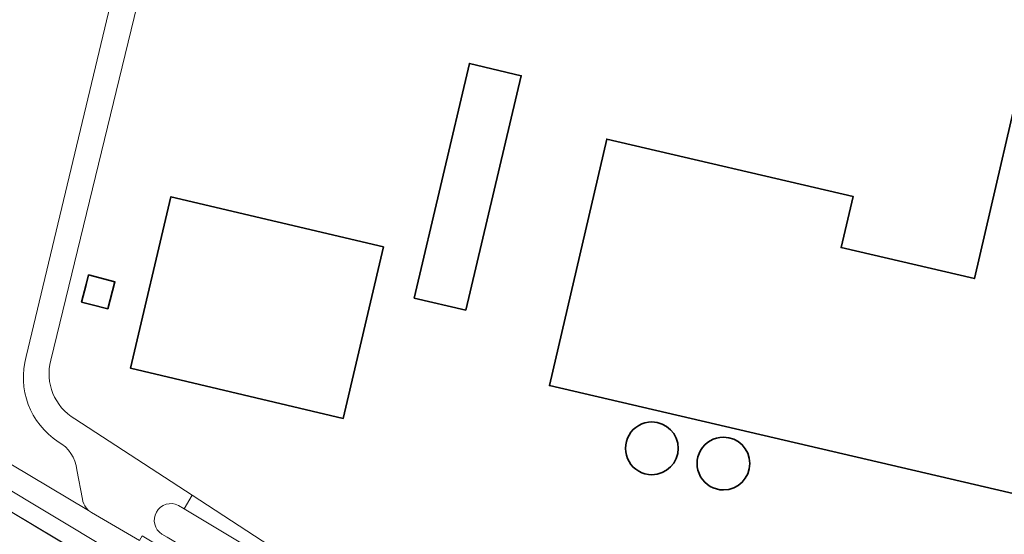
# Model space of a CAD drawing. Header units: metres. Extents: x 250001 to 257773, y 598992 to 609118.
# Tile 582 of 656: x 252647 to 252877, y 606987 to 607108. Entities that reach past the tile are written whole.
import ezdxf
from ezdxf.lldxf.tags import DXFTag

# ---------------------------------------------------------------- set-up
doc = ezdxf.new("R2010")
doc.units = ezdxf.units.M
for name, color, linetype, lineweight in [('B-WE-GR-GRAS-GV', 252, 'Continuous', 13), ('B-WE-KG-GRENS_PERCEEL-G', 150, 'KG-PERCEEL', 18), ('B-WE-OG-BEBOUWING-GV', 1, 'Continuous', 35), ('B-WE-OG-TERREIN_ERF-GV', 7, 'Continuous', 18), ('B-WE-VH-VERHARDING_BETON-GV', 252, 'Continuous', 18), ('B-WE-VH-VERHARDING_BETONSTRAATSTEEN-GV', 252, 'Continuous', 18), ('B-WE-VH-VERHARDING_GESLOTEN-GV', 252, 'Continuous', 18), ('X-XX-AL-REFERENTIE-G', 7, 'Continuous', 18)]:
    doc.layers.add(name, color=color, linetype=linetype, lineweight=lineweight)
doc.styles.get("Standard").update_dxf_attribs({"font": 'NLCS-ISO.ttf'})
tags = doc.linetypes.add('KG-PERCEEL', pattern='A,5.5,-2,["P",Standard,S=1.8,R=0,X=-0.5,Y=-0.9],-2,5.5,-2,[5,NLCS.SHX,S=0.75,R=0,X=0,Y=0],-2', length=19).pattern_tags.tags
tags[6] = DXFTag(74, 10)

# ---------------------------------------------------------------- blocks, each defined once
blk = doc.blocks.new('BS2021-132-Xref-KAD-20210617')
at = {"layer": 'B-WE-KG-GRENS_PERCEEL-G', "flags": 128}
blk.add_lwpolyline([(253055.865, 606783.121), (252929.567, 606862.715), (252814.514, 606890.857), (252552.15, 607048.737)], dxfattribs=at)
blk = doc.blocks.new('BS2021-132-Xref-BGT-GRIJS-20210617-aangepast')
at = {"layer": 'B-WE-GR-GRAS-GV', "flags": 128}
for points in [[(252763.635, 606910.753), (252768.179, 606917.929), (252768.694, 606918.742), (252768.824, 606918.948), (252767.286, 606919.866), (252595.313, 607022.497), (252595.644, 607023.069), (252577.138, 607033.716), (252570.548, 607022.272), (252568.447, 607018.303), (252578.247, 607012.747), (252579.539, 607011.986), (252589.821, 607005.933), (252599.546, 607000), (252600.816, 606999.225), (252611.974, 606992.332), (252639.501, 606975.117), (252681.685, 606948.735), (252745.775, 606908.672), (252748.089, 606907.29)], [(252712.898, 606965.223), (252711.913, 606963.66), (252724.287, 606956.232), (252726.91, 606960.6), (252767.79, 606936.057), (252762.485, 606927.222), (252614.564, 607016.027), (252614.206, 607015.432), (252606.091, 607020.303), (252606.5, 607020.984), (252597.547, 607026.359), (252595.644, 607023.069), (252595.313, 607022.497), (252767.286, 606919.866), (252768.824, 606918.948), (252770.688, 606921.892)]]:
    blk.add_lwpolyline(points, dxfattribs=at)
at = {"layer": 'B-WE-OG-BEBOUWING-GV', "flags": 128}
blk.add_lwpolyline([(252883.905, 607105.253), (252870.383, 607047.155), (252839.234, 607054.405), (252842.017, 607066.362), (252784.489, 607079.753), (252771.085, 607022.166), (252892.149, 606993.988)], dxfattribs=at)
for points in [[(252751.595, 607039.775), (252764.489, 607094.561), (252752.384, 607097.41), (252739.49, 607042.624)], [(252732.355, 607054.581), (252682.642, 607066.28), (252673.215, 607026.223), (252722.928, 607014.525)], [(252667.916, 607040.109), (252669.554, 607046.429), (252663.426, 607048.016), (252662.853, 607045.804), (252661.788, 607041.696), (252663.936, 607041.14)]]:
    blk.add_lwpolyline(points, close=True, dxfattribs=at)
at = {"layer": 'B-WE-OG-BEBOUWING-GV'}
for points in [[(252795.024, 607013.678, 1.0000812), (252795.024, 607001.357)], [(252795.024, 607001.357, 0.9999188), (252795.024, 607013.678)], [(252811.741, 607010.13, 1.0000812), (252811.741, 606997.809)], [(252811.741, 606997.809, 0.9999188), (252811.741, 607010.13)]]:
    blk.add_lwpolyline(points, format="xyb", dxfattribs=at)
at = {"layer": 'B-WE-OG-TERREIN_ERF-GV', "flags": 128}
for points in [[(252594.62, 607118.498), (252585.73, 607106.192), (252583.765, 607102.133), (252575.054, 607080.766), (252555.41, 607046.986), (252577.138, 607033.716), (252595.644, 607023.069), (252597.547, 607026.359), (252599.032, 607028.851), (252602.027, 607041.933), (252600.053, 607043.041), (252592.686, 607030.427), (252571.642, 607042.719), (252589.28, 607072.918), (252610.325, 607060.626), (252602.682, 607047.54), (252607.266, 607044.864), (252607.763, 607043.792), (252604.091, 607028.748), (252604.435, 607028.097), (252663.377, 606992.961), (252662.82, 606993.592)], [(252648.833, 607028.966), (252682.501, 607169.583), (252689.268, 607197.589)], [(252694.918, 607194.039), (252654.625, 607028.123)], [(252892.149, 606993.988), (252771.085, 607022.166), (252784.489, 607079.753), (252842.017, 607066.362), (252839.234, 607054.405), (252870.383, 607047.155), (252883.905, 607105.253)], [(252660.214, 607014.442), (252687.61, 606996.582), (252714.957, 606978.755)], [(252662.034, 606995.662), (252660.667, 607002.511)]]:
    blk.add_lwpolyline(points, dxfattribs=at)
for points in [[(252751.595, 607039.775), (252739.49, 607042.624), (252752.384, 607097.41), (252764.489, 607094.561)], [(252732.355, 607054.581), (252722.928, 607014.525), (252673.215, 607026.223), (252682.642, 607066.28)], [(252669.554, 607046.429), (252667.916, 607040.109), (252663.936, 607041.14), (252661.788, 607041.696), (252662.853, 607045.804), (252663.426, 607048.016)]]:
    blk.add_lwpolyline(points, close=True, dxfattribs=at)
at = {"layer": 'B-WE-OG-TERREIN_ERF-GV'}
for points in [[(252656.325, 607009.028, -0.3264205), (252648.833, 607028.966)], [(252654.625, 607028.123, 0.3415679), (252660.214, 607014.442)], [(252795.024, 607001.357, -1.0000812), (252795.024, 607013.678)], [(252795.024, 607013.678, -0.9999188), (252795.024, 607001.357)], [(252811.741, 606997.809, -1.0000812), (252811.741, 607010.13)], [(252811.741, 607010.13, -0.9999188), (252811.741, 606997.809)], [(252660.667, 607002.511, 0.2476359), (252656.325, 607009.028)], [(252662.82, 606993.592, -0.1486399), (252662.034, 606995.662)]]:
    blk.add_lwpolyline(points, format="xyb", dxfattribs=at)
at = {"layer": 'B-WE-VH-VERHARDING_BETON-GV'}
blk.add_lwpolyline([(252684.399, 606994.201, 0.9514796), (252680.569, 606987.439)], format="xyb", dxfattribs=at)
at = {"layer": 'B-WE-VH-VERHARDING_BETON-GV', "flags": 128}
for points in [[(252685.723, 606993.406), (252684.399, 606994.201)], [(252719.257, 606973.286), (252685.723, 606993.406)], [(252680.569, 606987.439), (252681.757, 606986.733), (252705.534, 606972.6)]]:
    blk.add_lwpolyline(points, dxfattribs=at)
at = {"layer": 'B-WE-VH-VERHARDING_BETONSTRAATSTEEN-GV', "flags": 128}
for points in [[(252710.375, 606966.426), (252680.382, 606984.42), (252675.959, 606987.074), (252675.323, 606985.985), (252664.103, 606992.528), (252663.377, 606992.961), (252604.435, 607028.097), (252604.091, 607028.748), (252607.763, 607043.792), (252607.266, 607044.864), (252602.682, 607047.54), (252600.053, 607043.041), (252602.027, 607041.933), (252599.032, 607028.851), (252597.547, 607026.359)], [(252597.547, 607026.359), (252606.5, 607020.984), (252606.091, 607020.303), (252614.206, 607015.432), (252614.564, 607016.027), (252762.485, 606927.222), (252767.79, 606936.057), (252726.91, 606960.6), (252724.287, 606956.232), (252711.913, 606963.66), (252712.898, 606965.223)]]:
    blk.add_lwpolyline(points, dxfattribs=at)
at = {"layer": 'B-WE-VH-VERHARDING_GESLOTEN-GV', "flags": 128}
blk.add_lwpolyline([(252714.957, 606978.755), (252687.61, 606996.582), (252685.723, 606993.406), (252719.257, 606973.286)], dxfattribs=at)

msp = doc.modelspace()

# ---------------------------------------------------------------- block references
at = {"layer": 'X-XX-AL-REFERENTIE-G'}
for name in ['BS2021-132-Xref-BGT-GRIJS-20210617-aangepast', 'BS2021-132-Xref-KAD-20210617']:
    msp.add_blockref(name, (0, 0), dxfattribs=at)

doc.saveas('drawing.dxf')
